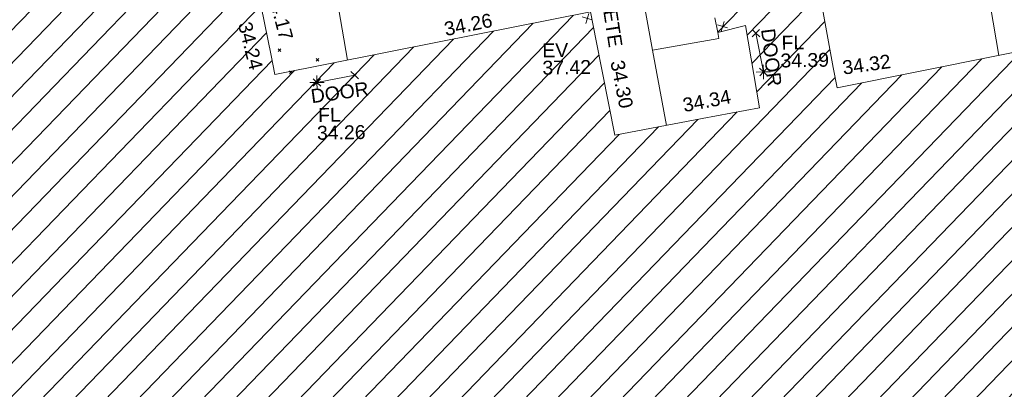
# Model space of a CAD drawing. Header units: millimetres. Extents: x -287732 to 520720, y -103372 to 287754.
# Tile 347 of 380: x 234560 to 261136, y 235668 to 245650. Entities that reach past the tile are written whole.
import ezdxf

# ---------------------------------------------------------------- set-up
doc = ezdxf.new("R2010")
doc.units = ezdxf.units.MM
doc.linetypes.add('IMPORT-UG_ELEC_STREET LIGHTING_QLB2 _2_', pattern=[2700, 1500, -300.0000000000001, 0, -250, 150, -300.0000000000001, 0, -200])
for name, color, linetype, lineweight, true_color in [('00_TOPO_EAVE', 7, 'Continuous', 9, 0x666666), ('00_TOPO_LEVEL_FLOOR', 7, 'Continuous', 9, 0x666666), ('00_UAV_BUILDING_HATCH', 7, 'Continuous', 9, 0x999999), ('00_UAV_BUILDING_OUTLINE', 5, 'Continuous', 9, 0x0000ff), ('00_UAV_CONCRETE', 9, 'Continuous', 9, 0x808080), ('00_UAV_EAVE', 7, 'Continuous', 9, 0x666666), ('00_UAV_INT_DOOR', 7, 'Continuous', 9, 0x7f4f3f), ('00_UAV_LEVEL_FLOOR', 7, 'Continuous', 9, 0x666666), ('12333-PUM-2D-U-0001-C01 - Rev2_REVIT IMPORT_dwg', 7, 'Continuous', 9, 0x767676)]:
    doc.layers.add(name, color=color, linetype=linetype, lineweight=lineweight, true_color=true_color)
for name, color, linetype, lineweight in [('00_UAV_SURFACE', 7, 'Continuous', 9), ('00_UAV_SURVEY_TEXT', 7, 'Continuous', 9), ('GEN-TEXT', 7, 'Continuous', 9)]:
    doc.layers.add(name, color=color, linetype=linetype, lineweight=lineweight)
doc.styles.add('Swis721 Lt BT_2', font='swissl.ttf', dxfattribs={"height": 375})

# ---------------------------------------------------------------- blocks, each defined once
blk = doc.blocks.new('12333-PUM-2D-U-0001-C01 - Rev2_REVIT IMPORT_dwg_MSL_Eaves_SYM_1-V82-Site Location Plan Proposed')
at = {"layer": '00_TOPO_EAVE', "color": 254, "true_color": 0xcccccc}
for p, q in [((356.5791934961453, -116.0873754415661), (-356.5791934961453, 116.0873754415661)), ((-116.0873754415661, -356.5791934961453), (116.0873754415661, 356.5791934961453))]:
    blk.add_line(p, q, dxfattribs=at)
blk = doc.blocks.new('12333-PUM-2D-U-0001-C01 - Rev2_REVIT IMPORT_dwg_MSL_FLlvl_SYM-V156-Site Location Plan Proposed')
at = {"layer": '00_TOPO_LEVEL_FLOOR', "color": 254, "true_color": 0xcccccc, "flags": 128}
for points in [[(0, -38.9261101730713), (0, 0), (-38.9261101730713, 0)], [(38.9261101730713, 0), (0, 0), (0, 38.9261101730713)]]:
    blk.add_lwpolyline(points, dxfattribs=at)
blk = doc.blocks.new('12333-PUM-2D-U-0001-C01 - Rev2_REVIT IMPORT_dwg_MSL_Node_Linework-V178-Site Location Plan Proposed')
at = {"layer": '00_UAV_INT_DOOR', "color": 9, "true_color": 0xd4c4bf, "flags": 128}
for points in [[(530.3860888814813, 530.3860888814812), (0, 0), (-530.3860888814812, 530.3860888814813)], [(530.3860888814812, -530.3860888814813), (0, 0), (-530.3860888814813, -530.3860888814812)]]:
    blk.add_lwpolyline(points, dxfattribs=at)
blk = doc.blocks.new('12333-PUM-2D-U-0001-C01 - Rev2_REVIT IMPORT_dwg_MGS62954_T2_Galway_ITM_3d_Rev1-2077680-Site Location Plan Proposed')
at = {"layer": '00_UAV_BUILDING_HATCH', "true_color": 0xcccccc}
h = blk.add_hatch(dxfattribs=at)
h.set_pattern_fill('FP_1', color=254, style=0, pattern_type=2)
h.set_pattern_definition([(45, (0, 0), (-441.9417382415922, 441.9417382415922), [])])
h.paths.add_polyline_path([(534124497.0780003, 725775488.5585002), (534146780.0780002, 725779531.5585002), (534146621.0780002, 725780328.5585002), (534183857.1075001, 725787049.1125003), (534184497.1075001, 725783702.1125001), (534202575.1075001, 725786975.1125003), (534201976.1075, 725790381.1125002), (534239197.0865001, 725797194.0905002), (534239338.0865001, 725796376.0905002), (534261663.0865001, 725800388.0905001), (534259564.2060555, 725811742.1253061), (534258677.2803519, 725812121.8622999), (534251257.0865, 725810806.0905002), (534250975.0865, 725812184.0905002), (534249213.0865002, 725811873.0905002), (534249448.0865, 725810468.0905002), (534244617.0865, 725809642.0905), (534241121.0865001, 725828862.0905001), (534229957.0865001, 725826793.0905), (534233411.0865, 725807582.0905), (534221779.0865001, 725805445.0905001), (534220752.0865002, 725810867.0905001), (534215719.0865001, 725809946.0905001), (534216316.0865001, 725806625.0905002), (534217076.0865, 725806760.0905002), (534217446.0865001, 725804662.0905001), (534205756.3195001, 725802533.2090001), (534204628.3195002, 725808845.209), (534205810.3195, 725809078.2090003), (534204970.3195001, 725813494.2090002), (534194424.3195002, 725811546.2090002), (534194268.3195002, 725812372.2090002), (534192207.3195, 725812030.2090002), (534192421.3195001, 725810057.2090002), (534184208.6855001, 725808590.6470003), (534184063.6855002, 725809679.6470002), (534175719.6855002, 725808111.6470002), (534177568.6855002, 725797421.6470003), (534162796.3485001, 725794713.2465), (534162440.3485001, 725796856.2465003), (534164478.3485001, 725797191.2465001), (534163879.3485, 725800515.2465003), (534159002.3485001, 725799595.2465), (534159605.3485001, 725796262.2465003), (534160352.3485001, 725796441.2465003), (534160696.3485001, 725794215.2465001), (534156777.3485001, 725793541.2465), (534156175.3485001, 725796880.2465001), (534147633.3485, 725795342.2465001), (534144688.0165001, 725811270.4695), (534133601.7440002, 725809323.8415003), (534137148.0780001, 725790044.5585002), (534122321.0780001, 725787372.5585002), (534124333.8503805, 725776380.0093426)])
at = {"layer": '00_UAV_BUILDING_OUTLINE', "color": 254, "true_color": 0xcccccc, "flags": 128}
for points in [[(534146628.6131216, 725800775.8102412), (534147537.7552969, 725795859.2102427), (534147633.3485, 725795342.2464999), (534152036.7439331, 725796135.0844977), (534156175.3484999, 725796880.2465), (534156316.3575423, 725796098.1382071), (534156777.3485, 725793541.2465001), (534159144.2572337, 725793948.3137332), (534160696.3485, 725794215.2465001), (534160352.3485001, 725796441.2465001), (534159605.3485, 725796262.2465), (534159533.3659523, 725796660.1201845)], [(534162440.3485001, 725796856.2465001), (534162703.7183129, 725795270.8490032), (534162796.3485, 725794713.2465), (534167158.3838508, 725795512.9939419), (534172076.3945128, 725796414.6754117)]]:
    blk.add_lwpolyline(points, dxfattribs=at)
at = {"layer": '00_UAV_CONCRETE', "color": 254, "true_color": 0xcccccc, "flags": 128}
blk.add_lwpolyline([(534159605.3485, 725796262.2465), (534159633.3485, 725796101.2465001), (534157832.3485, 725795822.2465), (534157367.3485, 725798707.2465), (534157357.5401101, 725798796.112876), (534157201.3485, 725800211.2465001), (534157776.0361955, 725800261.4749172)], dxfattribs=at)
at = {"layer": '00_UAV_INT_DOOR', "color": 254, "true_color": 0xcccccc}
for p, q in [((534160818.3485, 725795180.2465), (534160635.3485, 725796231.2465)), ((534148763.3484999, 725795105.2465), (534149787.3485, 725795287.2465))]:
    blk.add_line(p, q, dxfattribs=at)
at = {"layer": '00_UAV_SURFACE', "color": 254, "true_color": 0xcccccc}
for p, q in [((534149601.9529485, 725795696.6967038), (534149229.6090242, 725798123.1795936)), ((534157832.3485, 725795822.2465), (534158173.2796246, 725793781.3224319))]:
    blk.add_line(p, q, dxfattribs=at)
at = {"layer": '00_UAV_SURFACE', "color": 254, "true_color": 0xcccccc, "flags": 128}
blk.add_lwpolyline([(534167176.192646, 725795516.2590549), (534166429.6582968, 725800459.8034433), (534166146.6855001, 725802333.6470001), (534165987.1550639, 725802306.6325349)], dxfattribs=at)
for name, p, xscale, yscale, zscale in [('12333-PUM-2D-U-0001-C01 - Rev2_REVIT IMPORT_dwg_MSL_Eaves_SYM_1-V82-Site Location Plan Proposed', (534156090.3485, 725796708.2465001), 0.375, 0.375, 0.375), ('12333-PUM-2D-U-0001-C01 - Rev2_REVIT IMPORT_dwg_MSL_Eaves_SYM_1-V82-Site Location Plan Proposed', (534159738.3485001, 725796429.2465), 0.375, 0.375, 0.375), ('12333-PUM-2D-U-0001-C01 - Rev2_REVIT IMPORT_dwg_MSL_Node_Linework-V178-Site Location Plan Proposed', (534160635.3485, 725796231.2465), 0.19, 0.19, 0.19), ('12333-PUM-2D-U-0001-C01 - Rev2_REVIT IMPORT_dwg_MSL_Node_Linework-V178-Site Location Plan Proposed', (534149787.3485, 725795287.2465), 0.19, 0.19, 0.19), ('12333-PUM-2D-U-0001-C01 - Rev2_REVIT IMPORT_dwg_MSL_FLlvl_SYM-V156-Site Location Plan Proposed', (534160818.3485, 725795180.2465), 4.94, 4.94, 4.94), ('12333-PUM-2D-U-0001-C01 - Rev2_REVIT IMPORT_dwg_MSL_FLlvl_SYM-V156-Site Location Plan Proposed', (534148763.3484999, 725795105.2465), 4.94, 4.94, 4.94), ('12333-PUM-2D-U-0001-C01 - Rev2_REVIT IMPORT_dwg_MSL_Node_Linework-V178-Site Location Plan Proposed', (534148763.3484999, 725795105.2465), 0.19, 0.19, 0.19), ('12333-PUM-2D-U-0001-C01 - Rev2_REVIT IMPORT_dwg_MSL_Node_Linework-V178-Site Location Plan Proposed', (534160818.3485, 725795180.2465), 0.19, 0.19, 0.19)]:
    blk.add_blockref(name, p, dxfattribs=dict(xscale=xscale, yscale=yscale, zscale=zscale))
at = {"layer": '00_UAV_BUILDING_OUTLINE', "color": 251, "true_color": 0x666666, "char_height": 375, "width": 1495.902363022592, "attachment_point": 1, "line_spacing_factor": 1.005061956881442, "style": 'Swis721 Lt BT_2'}
for s, insert, rotation in [('34.24', (534147023.5009544, 725796806.6131316), 283.19853077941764), ('34.26', (534152195.0318266, 725796666.7773671), 10.206832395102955), ('34.30', (534157060.0245807, 725795593.3807636), 280.22026150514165), ('34.32', (534162930.8728098, 725795440.7210292), 7.035789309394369), ('34.34', (534158597.0139169, 725794500.8708156), 9.758415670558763)]:
    blk.add_mtext(s, dxfattribs=dict(at, insert=insert, rotation=rotation))
at = {"layer": '00_UAV_CONCRETE', "color": 251, "true_color": 0x666666, "insert": (534147844.6688198, 725797595.4521067), "char_height": 375, "width": 1495.902363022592, "attachment_point": 1, "rotation": 283.41255631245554, "line_spacing_factor": 1.005061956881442, "style": 'Swis721 Lt BT_2'}
blk.add_mtext('34.17', dxfattribs=at)
at = {"layer": '00_UAV_EAVE', "char_height": 375, "attachment_point": 1, "line_spacing_factor": 1.005061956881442, "style": 'Swis721 Lt BT_2'}
for s, insert, width in [('EV', (534154861.0067327, 725796051.03638), 736.078940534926), ('37.42', (534154856.3383296, 725795584.2857559), 1495.902363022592)]:
    blk.add_mtext(s, dxfattribs=dict(at, insert=insert, width=width))
at = {"layer": '00_UAV_INT_DOOR', "color": 251, "true_color": 0x666666, "char_height": 375, "width": 1790.333939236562, "attachment_point": 1, "line_spacing_factor": 1.005061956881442, "style": 'Swis721 Lt BT_2'}
for insert, rotation in [((534161146.3497381, 725796369.0151417), 275.94513327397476), ((534148570.9343446, 725794919.6586351), 6.8567042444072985)]:
    blk.add_mtext('DOOR', dxfattribs=dict(at, insert=insert, rotation=rotation))
at = {"layer": '00_UAV_LEVEL_FLOOR', "char_height": 375, "attachment_point": 1, "line_spacing_factor": 1.005061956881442, "style": 'Swis721 Lt BT_2'}
for s, insert, width in [('FL', (534161320.4331344, 725796147.7328197), 683.841080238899), ('34.39', (534161282.8371823, 725795666.807965), 1495.902363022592), ('FL', (534148778.7032681, 725794413.8592532), 683.841080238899), ('34.26', (534148741.1073159, 725793932.9343985), 1495.902363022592)]:
    blk.add_mtext(s, dxfattribs=dict(at, insert=insert, width=width))
at = {"layer": '00_UAV_SURVEY_TEXT', "color": 251, "true_color": 0x666666, "insert": (534156353.6393847, 725800935.8502882), "char_height": 375, "width": 5617.944430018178, "attachment_point": 1, "rotation": 277.7421008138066, "line_spacing_factor": 1.005061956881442, "style": 'Swis721 Lt BT_2'}
blk.add_mtext('BRICKS CONCRETE', dxfattribs=at)
blk = doc.blocks.new('12333-PUM-2D-U-0001-C01 - Rev2_REVIT IMPORT_dwg-1620468-Site Location Plan Proposed')
at = {"layer": 'GEN-TEXT', "color": 253, "true_color": 0xaaaaaa}
for p, q in [((506650.9948137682, 180104.2884822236), (506721.7054918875, 180174.9991603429)), ((506721.7054918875, 180104.2884822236), (506650.9948137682, 180174.9991603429)), ((507670.9948137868, 179827.2884822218), (507741.7054919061, 179897.999160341)), ((507741.7054919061, 179827.2884822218), (507670.9948137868, 179897.999160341)), ((506963.3460250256, 179561.6479492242), (506945.9948138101, 179578.9991604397)), ((506945.9948138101, 179508.2884823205), (507007.2612906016, 179569.554959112)), ((507016.7054919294, 179508.2884823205), (506963.3460250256, 179561.6479492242))]:
    blk.add_line(p, q, dxfattribs=at)
blk.add_blockref('12333-PUM-2D-U-0001-C01 - Rev2_REVIT IMPORT_dwg_MGS62954_T2_Galway_ITM_3d_Rev1-2077680-Site Location Plan Proposed', (-533641079.6498471, -725615854.3561786))

msp = doc.modelspace()

# ---------------------------------------------------------------- block references
at = {"layer": '12333-PUM-2D-U-0001-C01 - Rev2_REVIT IMPORT_dwg', "color": 254, "linetype": 'IMPORT-UG_ELEC_STREET LIGHTING_QLB2 _2_', "true_color": 0xffd4d4, "rotation": 0.9999999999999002}
msp.add_blockref('12333-PUM-2D-U-0001-C01 - Rev2_REVIT IMPORT_dwg-1620468-Site Location Plan Proposed', (-261895.0770586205, 55869.5817132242), dxfattribs=at)

doc.saveas('drawing.dxf')
